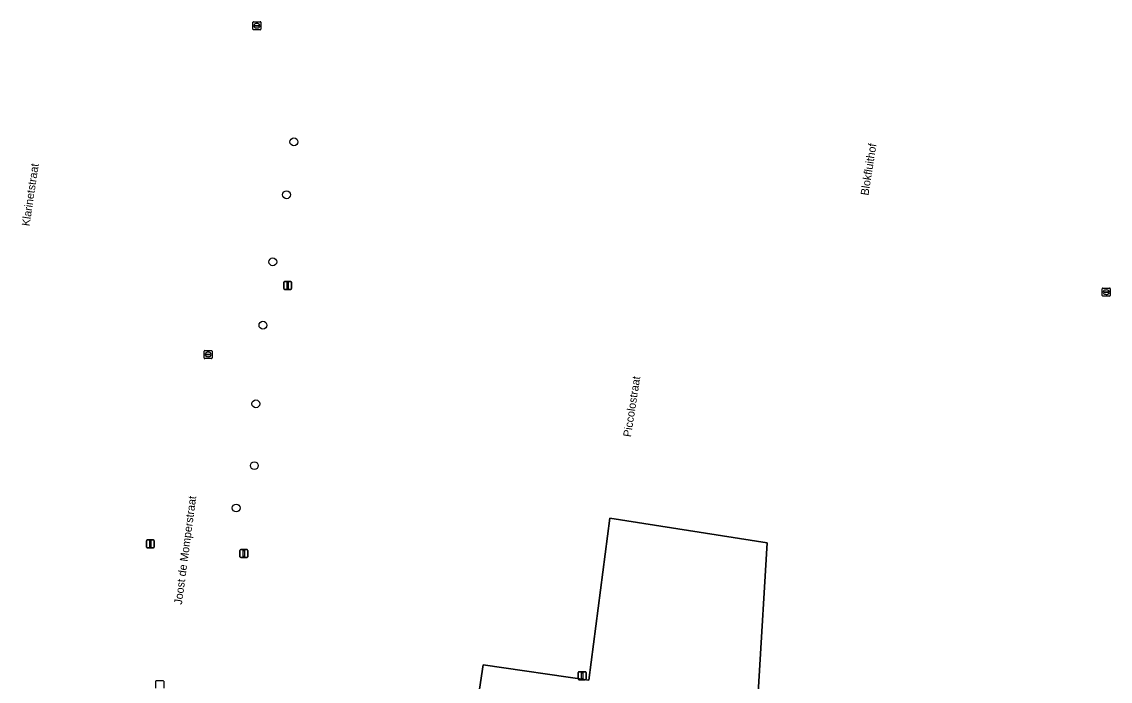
# Model space of a CAD drawing. Extents: x 164148 to 165261, y 382513 to 383432.
# Drawn here: x 164473 to 164609, y 382725 to 382807.4 of the extents above; entities that cross this region are included whole.
import ezdxf

# ---------------------------------------------------------------- set-up
doc = ezdxf.new("R2010")
doc.units = 0
for name, color, linetype in [('IMGEO_Boom', 7, 'Continuous'), ('IMGEO_Groenvoorziening', 7, 'Continuous'), ('IMGEO_Lichtmast', 7, 'Continuous'), ('IMGEO_Openbare_ruimte_label', 7, 'Continuous'), ('IMGEO_Rijbaan_lokaal_open', 7, 'Continuous'), ('IMGEO_Rioolput', 7, 'Continuous')]:
    doc.layers.add(name, color=color, linetype=linetype)

msp = doc.modelspace()

# ---------------------------------------------------------------- linework, layer by layer
at = {"layer": 'IMGEO_Boom'}
for centre in [(164507.03, 382792.4), (164506.11, 382785.79), (164504.39, 382777.4), (164503.16, 382769.48), (164502.28, 382759.65), (164502.09, 382751.92), (164499.82, 382746.63)]:
    msp.add_circle(centre, 0.489, dxfattribs=at)
at = {"layer": 'IMGEO_Groenvoorziening'}
msp.add_lwpolyline([(164525.51, 382692.65), (164530.68, 382727.01), (164543.9, 382725.08), (164546.51, 382745.37), (164566.16, 382742.25), (164564.1, 382707.61), (164563.99, 382705.82), (164561.58, 382689.3), (164561.66, 382689.29), (164560.9, 382684.17), (164560.83, 382684.18), (164560.8, 382683.95), (164559.83, 382675.03), (164535.1, 382678.73), (164534.62, 382675.88)], dxfattribs=at)
at = {"layer": 'IMGEO_Lichtmast'}
for p, q in [((164505.76, 382774.05), (164505.76, 382774.85)), ((164505.76, 382774.85), (164505.76, 382774.05)), ((164505.86, 382774.95), (164506.65, 382774.95)), ((164506.65, 382774.95), (164505.86, 382774.95)), ((164506.65, 382773.95), (164505.86, 382773.95)), ((164505.86, 382773.95), (164506.65, 382773.95)), ((164506.75, 382774.85), (164506.75, 382774.05)), ((164506.75, 382774.05), (164506.75, 382774.85)), ((164488.6, 382741.74), (164488.6, 382742.54)), ((164488.6, 382742.54), (164488.6, 382741.74)), ((164488.7, 382742.64), (164489.49, 382742.64)), ((164489.49, 382742.64), (164488.7, 382742.64)), ((164489.59, 382742.54), (164489.59, 382741.74)), ((164489.59, 382741.74), (164489.59, 382742.54)), ((164489.49, 382741.64), (164488.7, 382741.64)), ((164488.7, 382741.64), (164489.49, 382741.64)), ((164500.29, 382740.53), (164500.29, 382741.33)), ((164500.29, 382741.33), (164500.29, 382740.53)), ((164500.39, 382741.43), (164501.18, 382741.43)), ((164501.18, 382741.43), (164500.39, 382741.43)), ((164501.28, 382741.33), (164501.28, 382740.53)), ((164501.28, 382740.53), (164501.28, 382741.33)), ((164501.18, 382740.43), (164500.39, 382740.43)), ((164500.39, 382740.43), (164501.18, 382740.43)), ((164542.65, 382726.16), (164543.44, 382726.16)), ((164543.44, 382726.16), (164542.65, 382726.16)), ((164542.55, 382725.26), (164542.55, 382726.06)), ((164542.55, 382726.06), (164542.55, 382725.26)), ((164543.44, 382725.16), (164542.65, 382725.16)), ((164542.65, 382725.16), (164543.44, 382725.16)), ((164543.54, 382726.06), (164543.54, 382725.26)), ((164543.54, 382725.26), (164543.54, 382726.06))]:
    msp.add_line(p, q, dxfattribs=at)
for points in [[(164506.18, 382774.83), (164506.33, 382774.83), (164506.33, 382774.08), (164506.18, 382774.08), (164506.18, 382774.83)], [(164489.02, 382742.51), (164489.17, 382742.51), (164489.17, 382741.76), (164489.02, 382741.76), (164489.02, 382742.51)], [(164500.71, 382741.3), (164500.86, 382741.3), (164500.86, 382740.55), (164500.71, 382740.55), (164500.71, 382741.3)], [(164542.97, 382726.03), (164543.12, 382726.03), (164543.12, 382725.28), (164542.97, 382725.28), (164542.97, 382726.03)]]:
    msp.add_lwpolyline(points, dxfattribs=at)
for centre, start, end in [((164505.86, 382774.85), 90, 180), ((164505.86, 382774.85), 90, 180), ((164505.86, 382774.05), 180, 270), ((164505.86, 382774.05), 180, 270), ((164506.65, 382774.85), 0, 90), ((164506.65, 382774.85), 360, 90), ((164506.65, 382774.05), 270, 0), ((164506.65, 382774.05), 270, 0), ((164488.7, 382742.54), 90, 180), ((164488.7, 382742.54), 90, 180), ((164489.49, 382742.54), 0, 90), ((164489.49, 382742.54), 360, 90), ((164488.7, 382741.74), 180, 270), ((164488.7, 382741.74), 180, 270), ((164489.49, 382741.74), 270, 0), ((164489.49, 382741.74), 270, 0), ((164500.39, 382741.33), 90, 180), ((164500.39, 382741.33), 90, 180), ((164501.18, 382741.33), 0, 90), ((164501.18, 382741.33), 360, 90), ((164500.39, 382740.53), 180, 270), ((164500.39, 382740.53), 180, 270), ((164501.18, 382740.53), 270, 0), ((164501.18, 382740.53), 270, 0), ((164542.65, 382726.06), 90, 180), ((164542.65, 382726.06), 90, 180), ((164543.44, 382726.06), 0, 90), ((164543.44, 382726.06), 360, 90), ((164542.65, 382725.26), 180, 270), ((164542.65, 382725.26), 180, 270), ((164543.44, 382725.26), 270, 0), ((164543.44, 382725.26), 270, 0)]:
    msp.add_arc(centre, 0.1, start, end, dxfattribs=at)
at = {"layer": 'IMGEO_Rijbaan_lokaal_open'}
msp.add_lwpolyline([(164542.4, 382710.69), (164564.1, 382707.61), (164566.16, 382742.25), (164546.51, 382745.37), (164543.9, 382725.08), (164530.68, 382727.01), (164525.51, 382692.65)], dxfattribs=at)
at = {"layer": 'IMGEO_Rioolput'}
for p, q in [((164501.9, 382806.49), (164501.9, 382807.35)), ((164501.98, 382807.42), (164502.83, 382807.42)), ((164502.83, 382806.42), (164501.98, 382806.42)), ((164502.16, 382806.91), (164502.16, 382806.93)), ((164502.2, 382806.96), (164502.6, 382806.96)), ((164502.6, 382806.88), (164502.2, 382806.88)), ((164502.39, 382807.2), (164502.41, 382807.2)), ((164502.41, 382806.64), (164502.39, 382806.64)), ((164502.64, 382806.93), (164502.64, 382806.91)), ((164502.9, 382807.35), (164502.9, 382806.49)), ((164608.03, 382773.19), (164608.03, 382774.04)), ((164608.1, 382774.11), (164608.96, 382774.11)), ((164608.52, 382773.89), (164608.54, 382773.89)), ((164609.03, 382774.04), (164609.03, 382773.19)), ((164608.96, 382773.11), (164608.1, 382773.11)), ((164608.29, 382773.61), (164608.29, 382773.62)), ((164608.33, 382773.66), (164608.73, 382773.66)), ((164608.72, 382773.57), (164608.33, 382773.57)), ((164608.54, 382773.33), (164608.51, 382773.33)), ((164608.77, 382773.62), (164608.77, 382773.61)), ((164495.81, 382765.39), (164495.81, 382766.25)), ((164495.89, 382766.32), (164496.74, 382766.32)), ((164496.07, 382765.81), (164496.07, 382765.83)), ((164496.11, 382765.86), (164496.51, 382765.86)), ((164496.51, 382765.78), (164496.11, 382765.78)), ((164496.3, 382766.1), (164496.33, 382766.1)), ((164496.56, 382765.83), (164496.56, 382765.81)), ((164496.81, 382766.25), (164496.81, 382765.39)), ((164496.74, 382765.32), (164495.89, 382765.32)), ((164496.32, 382765.54), (164496.3, 382765.54)), ((164489.76, 382724.11), (164489.76, 382724.97)), ((164489.83, 382725.04), (164490.69, 382725.04)), ((164490.76, 382724.97), (164490.76, 382724.11))]:
    msp.add_line(p, q, dxfattribs=at)
for points in [[(164501.9, 382806.49), (164501.9, 382807.35)], [(164501.98, 382807.42), (164502.83, 382807.42)], [(164502.83, 382806.42), (164501.98, 382806.42)], [(164502.9, 382807.35), (164502.9, 382806.49)], [(164608.03, 382773.19), (164608.03, 382774.04)], [(164608.1, 382774.11), (164608.96, 382774.11)], [(164609.03, 382774.04), (164609.03, 382773.19)], [(164608.96, 382773.11), (164608.1, 382773.11)], [(164495.81, 382765.39), (164495.81, 382766.25)], [(164495.89, 382766.32), (164496.74, 382766.32)], [(164496.81, 382766.25), (164496.81, 382765.39)], [(164496.74, 382765.32), (164495.89, 382765.32)], [(164489.76, 382724.11), (164489.76, 382724.97)], [(164489.83, 382725.04), (164490.69, 382725.04)], [(164490.76, 382724.97), (164490.76, 382724.11)]]:
    msp.add_lwpolyline(points, dxfattribs=at)
for centre, radius, start, end in [((164501.98, 382807.34), 0.0765, 91.552, 178.448), ((164501.98, 382807.34), 0.0765, 91.552, 178.448), ((164501.98, 382806.5), 0.0765, 181.552, 268.448), ((164501.98, 382806.5), 0.0765, 181.552, 268.448), ((164502.2, 382806.92), 0.0403, 85.8775, 175.7526), ((164502.2, 382806.91), 0.0366, 178.938, 274.7102), ((164502.61, 382806.92), 0.0386, 1.7309, 96.639), ((164502.6, 382806.92), 0.043, 264.8664, 352.4533), ((164502.83, 382807.34), 0.0765, 1.552, 88.448), ((164502.83, 382807.34), 0.0765, 1.552, 88.448), ((164502.83, 382806.5), 0.0765, 271.552, 358.448), ((164502.83, 382806.5), 0.0765, 271.552, 358.448), ((164608.1, 382774.04), 0.0765, 91.552, 178.448), ((164608.1, 382774.04), 0.0765, 91.552, 178.448), ((164608.95, 382774.04), 0.0765, 1.552, 88.448), ((164608.95, 382774.04), 0.0765, 1.552, 88.448), ((164608.1, 382773.19), 0.0765, 181.552, 268.448), ((164608.1, 382773.19), 0.0765, 181.552, 268.448), ((164608.33, 382773.62), 0.0403, 85.8775, 175.7526), ((164608.32, 382773.61), 0.0366, 178.938, 274.7102), ((164608.73, 382773.61), 0.043, 264.8664, 352.4533), ((164608.73, 382773.62), 0.0386, 1.7309, 96.639), ((164608.95, 382773.19), 0.0765, 271.552, 358.448), ((164608.95, 382773.19), 0.0765, 271.552, 358.448), ((164495.89, 382766.24), 0.0765, 91.552, 178.448), ((164495.89, 382766.24), 0.0765, 91.552, 178.448), ((164496.11, 382765.82), 0.0403, 85.8775, 175.7526), ((164496.11, 382765.81), 0.0366, 178.938, 274.7102), ((164496.52, 382765.82), 0.0386, 1.7309, 96.639), ((164496.51, 382765.82), 0.043, 264.8664, 352.4533), ((164496.74, 382766.24), 0.0765, 1.552, 88.448), ((164496.74, 382766.24), 0.0765, 1.552, 88.448), ((164495.89, 382765.39), 0.0765, 181.552, 268.448), ((164495.89, 382765.39), 0.0765, 181.552, 268.448), ((164496.74, 382765.39), 0.0765, 271.552, 358.448), ((164496.74, 382765.39), 0.0765, 271.552, 358.448), ((164489.84, 382724.96), 0.0765, 91.552, 178.448), ((164489.84, 382724.96), 0.0765, 91.552, 178.448), ((164490.68, 382724.96), 0.0765, 1.552, 88.448), ((164490.68, 382724.96), 0.0765, 1.552, 88.448)]:
    msp.add_arc(centre, radius, start, end, dxfattribs=at)
for centre, major_axis, ratio, start_param, end_param in [((164502.39, 382806.92), (-0.387, 0.002), 0.722429, 4.712389, 7.853982), ((164502.41, 382806.92), (-0.39, 0.002), 0.717154, 1.570796, 4.712389), ((164608.52, 382773.61), (-0.387, 0.002), 0.722429, 4.712389, 7.853982), ((164608.54, 382773.61), (-0.39, 0.002), 0.717154, 1.570796, 4.712389), ((164496.3, 382765.82), (-0.387, 0.002), 0.722429, 4.712389, 7.853982), ((164496.32, 382765.82), (-0.39, 0.002), 0.717154, 1.570796, 4.712389)]:
    msp.add_ellipse(centre, major_axis=major_axis, ratio=ratio, start_param=start_param, end_param=end_param, dxfattribs=at)

# ---------------------------------------------------------------- texts
at = {"layer": 'IMGEO_Openbare_ruimte_label'}
for s, rotation, p in [('Blokfluithof', 80.9708, (164578.81, 382785.65)), ('Klarinetstraat', 81.6024, (164474, 382781.82)), ('Piccolostraat', 81.1406, (164549.14, 382755.45)), ('Joost de Momperstraat', 82.4129, (164493.03, 382734.5))]:
    msp.add_text(s, height=1, rotation=rotation, dxfattribs=at).set_placement(p)

doc.saveas('drawing.dxf')
